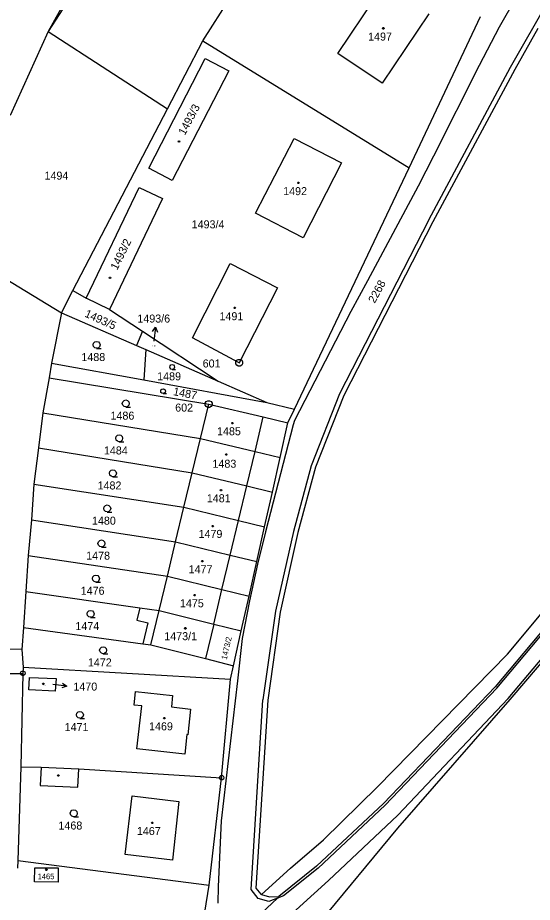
# Model space of a CAD drawing. Extents: x -609861 to -605046, y -1120287 to -1116307.
# Drawn here: x -606752.6 to -606643.4, y -1118754.8 to -1118567 of the extents above; entities that cross this region are included whole.
import ezdxf

# ---------------------------------------------------------------- set-up
doc = ezdxf.new("R2010")
doc.units = 0
for name, color, linetype in [('Vrstva 1', 7, 'Continuous'), ('Vrstva 2', 7, 'Continuous'), ('Vrstva 3', 7, 'Continuous'), ('Vrstva 4', 7, 'Continuous'), ('Vrstva 5', 7, 'Continuous'), ('Vrstva 7', 7, 'Continuous'), ('Vrstva 8', 7, 'Continuous')]:
    doc.layers.add(name, color=color, linetype=linetype)

msp = doc.modelspace()

# ---------------------------------------------------------------- linework, layer by layer
at = {"layer": 'Vrstva 1'}
for p, q in [((-606719.98, -1118523.14), (-606746.16, -1118569.94)), ((-606716.89, -1118525.02), (-606746.16, -1118569.94)), ((-606713.32, -1118571.92), (-606693.63, -1118541.14)), ((-606684.67, -1118574.66), (-606674.79, -1118559.88)), ((-606665.37, -1118566.19), (-606675.29, -1118580.94)), ((-606669.56, -1118598.88), (-606654.41, -1118566.75)), ((-606746.16, -1118569.94), (-606754.16, -1118587.82)), ((-606746.16, -1118569.94), (-606720.84, -1118586.38)), ((-606642.25, -1118569.35), (-606647.15, -1118577.99)), ((-606720.84, -1118586.38), (-606713.32, -1118571.92)), ((-606713.32, -1118571.92), (-606669.56, -1118598.88)), ((-606724.8, -1118598.95), (-606712.79, -1118575.68)), ((-606712.79, -1118575.68), (-606707.82, -1118578.27)), ((-606675.29, -1118580.94), (-606684.67, -1118574.66)), ((-606707.82, -1118578.27), (-606719.85, -1118601.56)), ((-606647.15, -1118577.99), (-606664.5, -1118610.39)), ((-606740.89, -1118624.96), (-606720.84, -1118586.38)), ((-606702.15, -1118608.5), (-606693.93, -1118592.68)), ((-606693.93, -1118592.68), (-606683.91, -1118597.82)), ((-606719.85, -1118601.56), (-606724.8, -1118598.95)), ((-606693.89, -1118650.11), (-606669.56, -1118598.88)), ((-606683.91, -1118597.82), (-606692.04, -1118613.78)), ((-606738.09, -1118626.54), (-606726.85, -1118603.05)), ((-606726.85, -1118603.05), (-606721.89, -1118605.42)), ((-606721.89, -1118605.42), (-606733.13, -1118628.95)), ((-606692.04, -1118613.78), (-606702.15, -1118608.5)), ((-606664.5, -1118610.39), (-606683.42, -1118647.25)), ((-606766.55, -1118615.51), (-606743.33, -1118629.66)), ((-606715.52, -1118635), (-606707.52, -1118619.22)), ((-606707.52, -1118619.22), (-606697.49, -1118624.38)), ((-606743.33, -1118629.66), (-606740.89, -1118624.96)), ((-606740.89, -1118624.96), (-606738.09, -1118626.54)), ((-606697.49, -1118624.38), (-606705.59, -1118640.27)), ((-606733.13, -1118628.95), (-606738.09, -1118626.54)), ((-606733.13, -1118628.95), (-606726.11, -1118633.58)), ((-606743.33, -1118629.66), (-606745.39, -1118640.35)), ((-606743.33, -1118629.66), (-606727.38, -1118636.62)), ((-606726.11, -1118633.58), (-606727.38, -1118636.62)), ((-606726.11, -1118633.58), (-606710.07, -1118644.19)), ((-606705.59, -1118640.27), (-606715.52, -1118635)), ((-606727.38, -1118636.62), (-606725.42, -1118637.48)), ((-606725.42, -1118637.48), (-606725.83, -1118643.93)), ((-606725.42, -1118637.48), (-606710.07, -1118644.19)), ((-606745.39, -1118640.35), (-606745.93, -1118643.44)), ((-606745.39, -1118640.35), (-606725.83, -1118643.93)), ((-606745.93, -1118643.44), (-606747.23, -1118650.91)), ((-606745.93, -1118643.44), (-606712.08, -1118649.05)), ((-606725.83, -1118643.93), (-606699.77, -1118648.7)), ((-606710.07, -1118644.19), (-606699.77, -1118648.7)), ((-606683.42, -1118647.25), (-606689.42, -1118662.45)), ((-606713.84, -1118656.35), (-606712.08, -1118649.05)), ((-606712.08, -1118649.05), (-606700.5, -1118651.77)), ((-606699.77, -1118648.7), (-606693.89, -1118650.11)), ((-606747.23, -1118650.91), (-606748.21, -1118658.36)), ((-606747.23, -1118650.91), (-606713.84, -1118656.35)), ((-606695.26, -1118653), (-606693.89, -1118650.11)), ((-606700.5, -1118651.77), (-606695.26, -1118653)), ((-606696.91, -1118660.36), (-606695.26, -1118653)), ((-606715.59, -1118663.65), (-606713.84, -1118656.35)), ((-606713.84, -1118656.35), (-606702.25, -1118659.1)), ((-606748.21, -1118658.36), (-606749.14, -1118666.03)), ((-606748.21, -1118658.36), (-606715.59, -1118663.65)), ((-606702.25, -1118659.1), (-606696.91, -1118660.36)), ((-606698.57, -1118667.73), (-606696.91, -1118660.36)), ((-606689.42, -1118662.45), (-606693.14, -1118676.32)), ((-606717.34, -1118670.95), (-606715.59, -1118663.65)), ((-606715.59, -1118663.65), (-606704, -1118666.43)), ((-606749.14, -1118666.03), (-606749.67, -1118673.62)), ((-606749.14, -1118666.03), (-606717.34, -1118670.95)), ((-606704, -1118666.43), (-606698.57, -1118667.73)), ((-606700.21, -1118675.09), (-606698.57, -1118667.73)), ((-606611.81, -1118668.99), (-606648.17, -1118711.74)), ((-606719.1, -1118678.25), (-606717.34, -1118670.95)), ((-606717.34, -1118670.95), (-606705.76, -1118673.75)), ((-606749.67, -1118673.62), (-606750.38, -1118681.17)), ((-606749.67, -1118673.62), (-606719.1, -1118678.25)), ((-606705.76, -1118673.75), (-606700.21, -1118675.09)), ((-606648.69, -1118702.15), (-606624.65, -1118673.2)), ((-606701.87, -1118682.46), (-606700.21, -1118675.09)), ((-606693.14, -1118676.32), (-606696.91, -1118693.19)), ((-606720.85, -1118685.55), (-606719.1, -1118678.25)), ((-606719.1, -1118678.25), (-606707.51, -1118681.08)), ((-606750.38, -1118681.17), (-606750.89, -1118688.84)), ((-606750.38, -1118681.17), (-606720.85, -1118685.55)), ((-606707.51, -1118681.08), (-606701.87, -1118682.46)), ((-606703.52, -1118689.83), (-606701.87, -1118682.46)), ((-606722.6, -1118692.85), (-606720.85, -1118685.55)), ((-606720.85, -1118685.55), (-606709.26, -1118688.41)), ((-606750.89, -1118688.84), (-606751.35, -1118696.49)), ((-606750.89, -1118688.84), (-606726.67, -1118692.27)), ((-606709.26, -1118688.41), (-606703.52, -1118689.83)), ((-606705.17, -1118697.19), (-606703.52, -1118689.83)), ((-606726.67, -1118692.27), (-606727.31, -1118694.94)), ((-606726.67, -1118692.27), (-606722.6, -1118692.85)), ((-606637.22, -1118692.21), (-606651.33, -1118709.04)), ((-606722.6, -1118692.85), (-606711.01, -1118695.74)), ((-606696.91, -1118693.19), (-606699.56, -1118711.91)), ((-606751.35, -1118696.49), (-606751.75, -1118701.14)), ((-606751.35, -1118696.49), (-606726.04, -1118699.94)), ((-606727.31, -1118694.94), (-606724.99, -1118695.5)), ((-606724.99, -1118695.5), (-606726.04, -1118699.94)), ((-606711.01, -1118695.74), (-606712.77, -1118703.08)), ((-606711.01, -1118695.74), (-606705.17, -1118697.19)), ((-606706.82, -1118704.59), (-606705.17, -1118697.19)), ((-606726.04, -1118699.94), (-606724.37, -1118700.17)), ((-606724.37, -1118700.17), (-606712.77, -1118703.08)), ((-606751.75, -1118701.14), (-606777.17, -1118700.79)), ((-606751.75, -1118701.14), (-606751.44, -1118704.91)), ((-606676.25, -1118730.29), (-606648.69, -1118702.15)), ((-606712.77, -1118703.08), (-606706.82, -1118704.59)), ((-606751.44, -1118704.91), (-606751.51, -1118706.2)), ((-606751.44, -1118704.91), (-606707.42, -1118707.42)), ((-606707.42, -1118707.42), (-606706.82, -1118704.59)), ((-606777.2, -1118706.41), (-606751.51, -1118706.2)), ((-606751.51, -1118706.2), (-606751.91, -1118726.04)), ((-606750.2, -1118709.69), (-606750.07, -1118707.07)), ((-606750.07, -1118707.07), (-606744.47, -1118707.28)), ((-606744.47, -1118707.28), (-606744.62, -1118709.96)), ((-606709.33, -1118728.37), (-606707.42, -1118707.42)), ((-606744.62, -1118709.96), (-606750.2, -1118709.69)), ((-606651.33, -1118709.04), (-606674.97, -1118733.81)), ((-606727.88, -1118712.93), (-606727.6, -1118710.04)), ((-606727.6, -1118710.04), (-606719.78, -1118710.91)), ((-606719.78, -1118710.91), (-606719.98, -1118713.29)), ((-606726.29, -1118713.09), (-606727.88, -1118712.93)), ((-606727.33, -1118722.24), (-606726.29, -1118713.09)), ((-606719.98, -1118713.29), (-606715.97, -1118713.77)), ((-606699.56, -1118711.91), (-606702.05, -1118751.78)), ((-606648.17, -1118711.74), (-606672.04, -1118739.04)), ((-606715.97, -1118713.77), (-606716.53, -1118719.23)), ((-606716.68, -1118719.21), (-606717.16, -1118723.35)), ((-606716.53, -1118719.23), (-606716.68, -1118719.21)), ((-606717.16, -1118723.35), (-606727.33, -1118722.24)), ((-606751.91, -1118726.04), (-606752.58, -1118745.92)), ((-606751.91, -1118726.04), (-606747.65, -1118726.13)), ((-606747.65, -1118726.13), (-606739.64, -1118726.5)), ((-606739.64, -1118726.5), (-606709.33, -1118728.37)), ((-606712, -1118751.17), (-606709.33, -1118728.37)), ((-606687.69, -1118741.53), (-606676.25, -1118730.29)), ((-606729.77, -1118744.68), (-606728.34, -1118732.19)), ((-606728.34, -1118732.19), (-606718.4, -1118733.38)), ((-606718.4, -1118733.38), (-606719.76, -1118745.85)), ((-606674.97, -1118733.81), (-606689.21, -1118747.14)), ((-606672.04, -1118739.04), (-606700.35, -1118773.35)), ((-606694.73, -1118747.58), (-606687.69, -1118741.53)), ((-606719.76, -1118745.85), (-606729.77, -1118744.68)), ((-606752.58, -1118745.92), (-606752.61, -1118747.57)), ((-606752.58, -1118745.92), (-606712, -1118751.17)), ((-606689.21, -1118747.14), (-606697.18, -1118753.6)), ((-606749, -1118750.46), (-606748.98, -1118747.48)), ((-606748.98, -1118747.48), (-606744, -1118747.51)), ((-606744, -1118747.51), (-606744.02, -1118750.5)), ((-606700.86, -1118753.14), (-606694.73, -1118747.58)), ((-606744.02, -1118750.5), (-606749, -1118750.46)), ((-606712.91, -1118756.9), (-606712, -1118751.17)), ((-606702.05, -1118751.78), (-606701.01, -1118753.1)), ((-606697.5, -1118753.9), (-606717.86, -1118773.05)), ((-606701.01, -1118753.1), (-606700.86, -1118753.14)), ((-606700.86, -1118753.14), (-606699.17, -1118753.62)), ((-606699.17, -1118753.62), (-606697.18, -1118753.6)), ((-606697.18, -1118753.6), (-606697.5, -1118753.9))]:
    msp.add_line(p, q, dxfattribs=at)
at = {"layer": 'Vrstva 3'}
for points in [[(-606735.84, -1118637.21), (-606736.22, -1118637.11), (-606736.49, -1118636.84), (-606736.59, -1118636.47), (-606736.49, -1118636.1), (-606736.22, -1118635.83), (-606735.85, -1118635.73), (-606735.48, -1118635.83), (-606735.21, -1118636.1), (-606735.11, -1118636.48), (-606735.21, -1118636.86), (-606735.48, -1118637.13), (-606735.86, -1118637.23), (-606734.86, -1118637.23)], [(-606719.81, -1118641.7), (-606720.076, -1118641.63), (-606720.265, -1118641.441), (-606720.335, -1118641.182), (-606720.265, -1118640.923), (-606720.076, -1118640.734), (-606719.817, -1118640.664), (-606719.558, -1118640.734), (-606719.369, -1118640.923), (-606719.299, -1118641.189), (-606719.369, -1118641.455), (-606719.558, -1118641.644), (-606719.824, -1118641.714), (-606719.124, -1118641.714)], [(-606721.74, -1118646.81), (-606722.006, -1118646.74), (-606722.195, -1118646.551), (-606722.265, -1118646.292), (-606722.195, -1118646.033), (-606722.006, -1118645.844), (-606721.747, -1118645.774), (-606721.488, -1118645.844), (-606721.299, -1118646.033), (-606721.229, -1118646.299), (-606721.299, -1118646.565), (-606721.488, -1118646.754), (-606721.754, -1118646.824), (-606721.054, -1118646.824)], [(-606729.66, -1118649.65), (-606730.04, -1118649.55), (-606730.31, -1118649.28), (-606730.41, -1118648.91), (-606730.31, -1118648.54), (-606730.04, -1118648.27), (-606729.67, -1118648.17), (-606729.3, -1118648.27), (-606729.03, -1118648.54), (-606728.93, -1118648.92), (-606729.03, -1118649.3), (-606729.3, -1118649.57), (-606729.68, -1118649.67), (-606728.68, -1118649.67)], [(-606731.06, -1118657.04), (-606731.44, -1118656.94), (-606731.71, -1118656.67), (-606731.81, -1118656.3), (-606731.71, -1118655.93), (-606731.44, -1118655.66), (-606731.07, -1118655.56), (-606730.7, -1118655.66), (-606730.43, -1118655.93), (-606730.33, -1118656.31), (-606730.43, -1118656.69), (-606730.7, -1118656.96), (-606731.08, -1118657.06), (-606730.08, -1118657.06)], [(-606732.4, -1118664.47), (-606732.78, -1118664.37), (-606733.05, -1118664.1), (-606733.15, -1118663.73), (-606733.05, -1118663.36), (-606732.78, -1118663.09), (-606732.41, -1118662.99), (-606732.04, -1118663.09), (-606731.77, -1118663.36), (-606731.67, -1118663.74), (-606731.77, -1118664.12), (-606732.04, -1118664.39), (-606732.42, -1118664.49), (-606731.42, -1118664.49)], [(-606733.59, -1118671.94), (-606733.97, -1118671.84), (-606734.24, -1118671.57), (-606734.34, -1118671.2), (-606734.24, -1118670.83), (-606733.97, -1118670.56), (-606733.6, -1118670.46), (-606733.23, -1118670.56), (-606732.96, -1118670.83), (-606732.86, -1118671.21), (-606732.96, -1118671.59), (-606733.23, -1118671.86), (-606733.61, -1118671.96), (-606732.61, -1118671.96)], [(-606734.82, -1118679.37), (-606735.2, -1118679.27), (-606735.47, -1118679), (-606735.57, -1118678.63), (-606735.47, -1118678.26), (-606735.2, -1118677.99), (-606734.83, -1118677.89), (-606734.46, -1118677.99), (-606734.19, -1118678.26), (-606734.09, -1118678.64), (-606734.19, -1118679.02), (-606734.46, -1118679.29), (-606734.84, -1118679.39), (-606733.84, -1118679.39)], [(-606735.98, -1118686.82), (-606736.36, -1118686.72), (-606736.63, -1118686.45), (-606736.73, -1118686.08), (-606736.63, -1118685.71), (-606736.36, -1118685.44), (-606735.99, -1118685.34), (-606735.62, -1118685.44), (-606735.35, -1118685.71), (-606735.25, -1118686.09), (-606735.35, -1118686.47), (-606735.62, -1118686.74), (-606736, -1118686.84), (-606735, -1118686.84)], [(-606737.11, -1118694.31), (-606737.49, -1118694.21), (-606737.76, -1118693.94), (-606737.86, -1118693.57), (-606737.76, -1118693.2), (-606737.49, -1118692.93), (-606737.12, -1118692.83), (-606736.75, -1118692.93), (-606736.48, -1118693.2), (-606736.38, -1118693.58), (-606736.48, -1118693.96), (-606736.75, -1118694.23), (-606737.13, -1118694.33), (-606736.13, -1118694.33)], [(-606734.46, -1118702.03), (-606734.84, -1118701.93), (-606735.11, -1118701.66), (-606735.21, -1118701.29), (-606735.11, -1118700.92), (-606734.84, -1118700.65), (-606734.47, -1118700.55), (-606734.1, -1118700.65), (-606733.83, -1118700.92), (-606733.73, -1118701.3), (-606733.83, -1118701.68), (-606734.1, -1118701.95), (-606734.48, -1118702.05), (-606733.48, -1118702.05)], [(-606739.39, -1118715.75), (-606739.77, -1118715.65), (-606740.04, -1118715.38), (-606740.14, -1118715.01), (-606740.04, -1118714.64), (-606739.77, -1118714.37), (-606739.4, -1118714.27), (-606739.03, -1118714.37), (-606738.76, -1118714.64), (-606738.66, -1118715.02), (-606738.76, -1118715.4), (-606739.03, -1118715.67), (-606739.41, -1118715.77), (-606738.41, -1118715.77)], [(-606740.7, -1118736.65), (-606741.08, -1118736.55), (-606741.35, -1118736.28), (-606741.45, -1118735.91), (-606741.35, -1118735.54), (-606741.08, -1118735.27), (-606740.71, -1118735.17), (-606740.34, -1118735.27), (-606740.07, -1118735.54), (-606739.97, -1118735.92), (-606740.07, -1118736.3), (-606740.34, -1118736.57), (-606740.72, -1118736.67), (-606739.72, -1118736.67)]]:
    msp.add_lwpolyline(points, dxfattribs=at)
at = {"layer": 'Vrstva 4'}
for p, q in [((-606644.15, -1118557.94), (-606650.47, -1118569.05)), ((-606648.03, -1118577.51), (-606639.92, -1118563.22)), ((-606650.47, -1118569.05), (-606654.68, -1118577.2)), ((-606665.39, -1118609.93), (-606648.03, -1118577.51)), ((-606654.68, -1118577.2), (-606664.36, -1118596.39)), ((-606664.36, -1118596.39), (-606667.65, -1118602.78)), ((-606667.65, -1118602.78), (-606678.42, -1118622.9)), ((-606665.39, -1118609.93), (-606684.33, -1118646.84)), ((-606678.42, -1118622.9), (-606681.94, -1118629.38)), ((-606681.94, -1118629.38), (-606693.86, -1118652.51)), ((-606684.33, -1118646.84), (-606690.37, -1118662.14)), ((-606702.25, -1118659.1), (-606700.5, -1118651.77)), ((-606693.86, -1118652.51), (-606694.14, -1118653.48)), ((-606694.14, -1118653.48), (-606700.06, -1118676.13)), ((-606704, -1118666.43), (-606702.25, -1118659.1)), ((-606690.37, -1118662.14), (-606694.11, -1118676.08)), ((-606705.76, -1118673.75), (-606704, -1118666.43)), ((-606650.96, -1118709.37), (-606617.84, -1118669.71)), ((-606707.51, -1118681.08), (-606705.76, -1118673.75)), ((-606700.06, -1118676.13), (-606701.72, -1118683.02)), ((-606694.11, -1118676.08), (-606697.89, -1118693.01)), ((-606709.26, -1118688.41), (-606707.51, -1118681.08)), ((-606701.72, -1118683.02), (-606703.4, -1118690.79)), ((-606711.01, -1118695.74), (-606709.26, -1118688.41)), ((-606703.4, -1118690.79), (-606704.99, -1118698.79)), ((-606724.37, -1118700.17), (-606722.6, -1118692.85)), ((-606697.89, -1118693.01), (-606700.56, -1118711.81)), ((-606648.57, -1118711.55), (-606634.52, -1118694.89)), ((-606704.99, -1118698.79), (-606705.99, -1118707.81)), ((-606705.99, -1118707.81), (-606709.41, -1118737.53)), ((-606650.96, -1118709.37), (-606674.62, -1118734.16)), ((-606671.95, -1118736.3), (-606648.57, -1118711.55)), ((-606703.07, -1118752.1), (-606700.56, -1118711.81)), ((-606747.65, -1118726.13), (-606747.83, -1118730.01)), ((-606739.81, -1118730.38), (-606739.64, -1118726.5)), ((-606747.83, -1118730.01), (-606739.81, -1118730.38)), ((-606674.62, -1118734.16), (-606688.88, -1118747.52)), ((-606709.41, -1118737.53), (-606710.08, -1118751.46)), ((-606686.66, -1118750.17), (-606671.95, -1118736.3)), ((-606688.88, -1118747.52), (-606696.23, -1118753.4)), ((-606701.87, -1118763.91), (-606686.66, -1118750.17)), ((-606710.08, -1118751.46), (-606710.14, -1118754.99)), ((-606701.59, -1118753.97), (-606703.07, -1118752.1)), ((-606699.31, -1118754.62), (-606701.59, -1118753.97)), ((-606697.5, -1118753.9), (-606699.31, -1118754.62)), ((-606696.23, -1118753.4), (-606697.5, -1118753.9))]:
    msp.add_line(p, q, dxfattribs=at)
at = {"layer": 'Vrstva 5'}
for points in [[(-606674.92, -1118569.13), (-606674.83, -1118569.28), (-606674.92, -1118569.43), (-606675.1, -1118569.43), (-606675.19, -1118569.28), (-606675.1, -1118569.13)], [(-606718.29, -1118593.15), (-606718.2, -1118593.3), (-606718.29, -1118593.45), (-606718.47, -1118593.45), (-606718.56, -1118593.3), (-606718.47, -1118593.15)], [(-606692.94, -1118601.94), (-606692.85, -1118602.09), (-606692.94, -1118602.24), (-606693.12, -1118602.24), (-606693.21, -1118602.09), (-606693.12, -1118601.94)], [(-606732.91, -1118622.08), (-606732.82, -1118622.23), (-606732.91, -1118622.38), (-606733.09, -1118622.38), (-606733.18, -1118622.23), (-606733.09, -1118622.08)], [(-606706.45, -1118628.49), (-606706.36, -1118628.64), (-606706.45, -1118628.79), (-606706.63, -1118628.79), (-606706.72, -1118628.64), (-606706.63, -1118628.49)], [(-606706.94, -1118652.96), (-606706.85, -1118653.11), (-606706.94, -1118653.26), (-606707.12, -1118653.26), (-606707.21, -1118653.11), (-606707.12, -1118652.96)], [(-606708.27, -1118659.59), (-606708.18, -1118659.74), (-606708.27, -1118659.89), (-606708.45, -1118659.89), (-606708.54, -1118659.74), (-606708.45, -1118659.59)], [(-606709.38, -1118667.17), (-606709.29, -1118667.32), (-606709.38, -1118667.47), (-606709.56, -1118667.47), (-606709.65, -1118667.32), (-606709.56, -1118667.17)], [(-606711.12, -1118674.83), (-606711.03, -1118674.98), (-606711.12, -1118675.13), (-606711.3, -1118675.13), (-606711.39, -1118674.98), (-606711.3, -1118674.83)], [(-606713.33, -1118682.24), (-606713.24, -1118682.39), (-606713.33, -1118682.54), (-606713.51, -1118682.54), (-606713.6, -1118682.39), (-606713.51, -1118682.24)], [(-606714.99, -1118689.48), (-606714.9, -1118689.63), (-606714.99, -1118689.78), (-606715.17, -1118689.78), (-606715.26, -1118689.63), (-606715.17, -1118689.48)], [(-606716.96, -1118696.5), (-606716.87, -1118696.65), (-606716.96, -1118696.8), (-606717.14, -1118696.8), (-606717.23, -1118696.65), (-606717.14, -1118696.5)], [(-606747.06, -1118708.29), (-606746.97, -1118708.44), (-606747.06, -1118708.59), (-606747.24, -1118708.59), (-606747.33, -1118708.44), (-606747.24, -1118708.29)], [(-606721.39, -1118715.54), (-606721.3, -1118715.69), (-606721.39, -1118715.84), (-606721.57, -1118715.84), (-606721.66, -1118715.69), (-606721.57, -1118715.54)], [(-606743.87, -1118727.76), (-606743.78, -1118727.91), (-606743.87, -1118728.06), (-606744.05, -1118728.06), (-606744.14, -1118727.91), (-606744.05, -1118727.76)], [(-606723.97, -1118737.77), (-606723.88, -1118737.92), (-606723.97, -1118738.07), (-606724.15, -1118738.07), (-606724.24, -1118737.92), (-606724.15, -1118737.77)], [(-606746.41, -1118747.73), (-606746.32, -1118747.88), (-606746.41, -1118748.03), (-606746.59, -1118748.03), (-606746.68, -1118747.88), (-606746.59, -1118747.73)]]:
    msp.add_lwpolyline(points, close=True, dxfattribs=at)
at = {"layer": 'Vrstva 7'}
for p, q in [((-606723.359, -1118632.727), (-606723.68, -1118635.71)), ((-606742.168, -1118708.905), (-606745.15, -1118708.58))]:
    msp.add_line(p, q, dxfattribs=at)
for points in [[(-606723.963, -1118633.668), (-606723.359, -1118632.727), (-606722.969, -1118633.775)], [(-606743.108, -1118708.299), (-606742.168, -1118708.905), (-606743.216, -1118709.293)]]:
    msp.add_lwpolyline(points, dxfattribs=at)
at = {"layer": 'Vrstva 8'}
for p, q in [((-606705.64, -1118640.27), (-606705.54, -1118640.27)), ((-606712.13, -1118649.05), (-606712.03, -1118649.05)), ((-606751.63, -1118706.2), (-606751.39, -1118706.2)), ((-606709.45, -1118728.37), (-606709.21, -1118728.37))]:
    msp.add_line(p, q, dxfattribs=at)
for points in [[(-606705.4, -1118639.55), (-606705.06, -1118639.74), (-606704.87, -1118640.08), (-606704.87, -1118640.47), (-606705.06, -1118640.81), (-606705.4, -1118641), (-606705.79, -1118641), (-606706.13, -1118640.81), (-606706.32, -1118640.47), (-606706.32, -1118640.08), (-606706.13, -1118639.74), (-606705.79, -1118639.55)], [(-606711.89, -1118648.33), (-606711.55, -1118648.52), (-606711.36, -1118648.86), (-606711.36, -1118649.25), (-606711.55, -1118649.59), (-606711.89, -1118649.78), (-606712.28, -1118649.78), (-606712.62, -1118649.59), (-606712.81, -1118649.25), (-606712.81, -1118648.86), (-606712.62, -1118648.52), (-606712.28, -1118648.33)], [(-606751.36, -1118705.72), (-606751.11, -1118705.9), (-606751.01, -1118706.19), (-606751.11, -1118706.48), (-606751.36, -1118706.66), (-606751.67, -1118706.66), (-606751.92, -1118706.48), (-606752.02, -1118706.19), (-606751.92, -1118705.9), (-606751.67, -1118705.72)], [(-606709.18, -1118727.89), (-606708.93, -1118728.07), (-606708.83, -1118728.36), (-606708.93, -1118728.65), (-606709.18, -1118728.83), (-606709.49, -1118728.83), (-606709.74, -1118728.65), (-606709.84, -1118728.36), (-606709.74, -1118728.07), (-606709.49, -1118727.89)]]:
    msp.add_lwpolyline(points, close=True, dxfattribs=at)

# ---------------------------------------------------------------- texts
at = {"layer": 'Vrstva 2'}
for s, height, p in [('1497', 1.7, (-606678.257, -1118571.88)), ('1494', 1.7, (-606746.907, -1118601.4)), ('1492', 1.7, (-606696.277, -1118604.69)), ('1493/4', 1.7, (-606715.687, -1118611.74)), ('1491', 1.7, (-606709.787, -1118631.24)), ('1488', 1.7, (-606739.087, -1118639.91)), ('1493/6', 0.2, (-606724.074, -1118636.78)), ('1489', 1.7, (-606723.007, -1118644)), ('1486', 1.7, (-606732.907, -1118652.35)), ('1485', 1.7, (-606710.307, -1118655.66)), ('1484', 1.7, (-606734.307, -1118659.74)), ('1483', 1.7, (-606711.277, -1118662.55)), ('1482', 1.7, (-606735.647, -1118667.17)), ('1481', 1.7, (-606712.477, -1118669.88)), ('1480', 1.7, (-606736.837, -1118674.64)), ('1479', 1.7, (-606714.227, -1118677.45)), ('1478', 1.7, (-606738.067, -1118682.07)), ('1477', 1.7, (-606716.337, -1118684.95)), ('1476', 1.7, (-606739.227, -1118689.52)), ('1475', 1.7, (-606718.177, -1118692.18)), ('1474', 1.7, (-606740.357, -1118697.01)), ('1473/1', 1.7, (-606721.497, -1118699.16)), ('1472', 1.7, (-606737.707, -1118704.73)), ('1470', 0.2, (-606747.294, -1118708.92)), ('1471', 1.7, (-606742.637, -1118718.45)), ('1469', 1.7, (-606724.727, -1118718.29)), ('1468', 1.7, (-606743.947, -1118739.35)), ('1467', 1.7, (-606727.307, -1118740.52)), ('1465', 1.2, (-606748.373, -1118749.9))]:
    msp.add_text(s, height=height, dxfattribs=at).set_placement(p)
for s, height, rotation, p in [('1493/3', 1.7, 62.10862, (-606717.126, -1118592.103)), ('1493/2', 1.7, 63.88479, (-606731.487, -1118620.727)), ('2268', 1.7, 61.65026, (-606676.847, -1118627.761)), ('1493/5', 1.7, 335.69597, (-606738.532, -1118630.432)), ('1487', 1.7, 349.21778, (-606719.704, -1118647.133)), ('1473/2', 1.2, 77.4066, (-606708.24, -1118703.379))]:
    msp.add_text(s, height=height, rotation=rotation, dxfattribs=at).set_placement(p)
at = {"layer": 'Vrstva 7'}
for s, p in [('1493/6', (-606727.211, -1118631.74)), ('1470', (-606740.777, -1118709.86))]:
    msp.add_text(s, height=1.7, dxfattribs=at).set_placement(p)
at = {"layer": 'Vrstva 8'}
for s, p in [('601', (-606713.353, -1118641.27)), ('602', (-606719.183, -1118650.64))]:
    msp.add_text(s, height=1.7, dxfattribs=at).set_placement(p)

doc.saveas('drawing.dxf')
